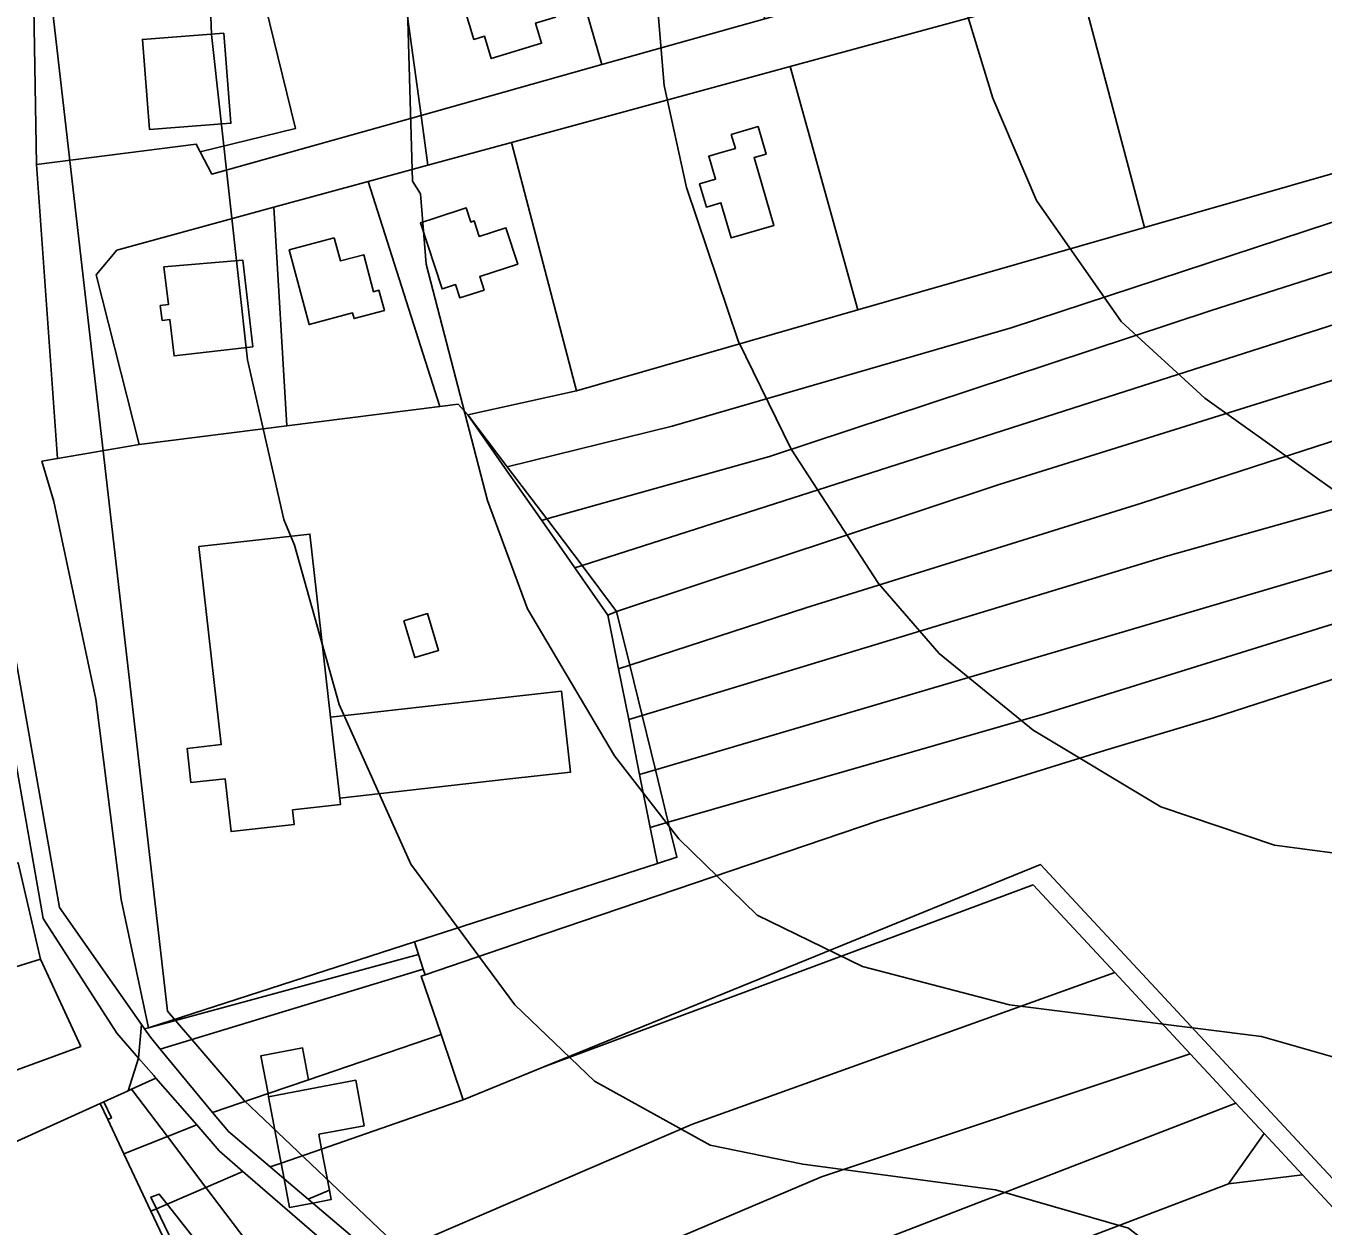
# Model space of a CAD drawing. Extents: x -510989 to -501240, y -1184665 to -1176089.
# Drawn here: x -509427.4 to -509224.2, y -1179746.7 to -1179558.7 of the extents above; entities that cross this region are included whole.
import ezdxf

# ---------------------------------------------------------------- set-up
doc = ezdxf.new("R2010")
doc.units = 0
for name, color, linetype in [('ostatni_plocha_x_jina_plocha', 7, 'Continuous'), ('ostatni_plocha_x_manipulacni_plocha', 7, 'Continuous'), ('ostatni_plocha_x_neplodna_puda', 7, 'Continuous'), ('ostatni_plocha_x_ostatni_komunikace', 7, 'Continuous'), ('ostatni_plocha_x_sportoviste_a_rekr_plocha', 7, 'Continuous'), ('trvaly_travni_porost', 7, 'Continuous'), ('vrstevnice_01', 7, 'Continuous'), ('vrstevnice_02', 7, 'Continuous'), ('zahrada', 7, 'Continuous'), ('zastavena_plocha_a_nadvori', 7, 'Continuous'), ('zastavena_plocha_a_nadvori_x_spolecny_dvur', 7, 'Continuous')]:
    doc.layers.add(name, color=color, linetype=linetype)

msp = doc.modelspace()

# ---------------------------------------------------------------- linework, layer by layer
at = {"layer": 'ostatni_plocha_x_jina_plocha'}
msp.add_lwpolyline([(-509184.82, -1179524.17), (-509178.64, -1179526.02), (-509170.97, -1179527.04), (-509180.42, -1179530.24), (-509186.69, -1179531.48), (-509194.89, -1179533.95), (-509195.07, -1179532.76), (-509201, -1179534.31), (-509220.28, -1179539.35), (-509219.66, -1179541.04), (-509262.14, -1179552.62), (-509307.67, -1179565.03), (-509351.31, -1179576.93), (-509364.4, -1179580.5), (-509365.47, -1179572.68), (-509337.14, -1179564.72), (-509311.64, -1179557.56), (-509285.87, -1179550.33), (-509260.34, -1179543.16), (-509235.33, -1179536.13), (-509204.74, -1179527.75), (-509187.29, -1179523.06)], close=True, dxfattribs=at)
at = {"layer": 'ostatni_plocha_x_manipulacni_plocha'}
for points in [[(-509381.98, -1179544.71), (-509369.73, -1179541.62), (-509365.47, -1179572.68), (-509398.27, -1179581.89), (-509400.09, -1179578.39), (-509385.16, -1179574.75), (-509391.88, -1179547.21)], [(-509414.21, -1179552.84), (-509391.88, -1179547.21), (-509385.16, -1179574.75), (-509400.09, -1179578.39), (-509400.7, -1179577.22), (-509425.73, -1179580.37), (-509426.15, -1179555.85)], [(-509396.38, -1179559.79), (-509409.13, -1179560.79), (-509408.01, -1179574.92), (-509395.27, -1179573.92)], [(-509373.77, -1179583.06), (-509362.55, -1179618.29), (-509386.52, -1179621.31), (-509388.56, -1179587.09)], [(-509388.56, -1179587.09), (-509386.52, -1179621.31), (-509409.62, -1179624.23), (-509416.4, -1179597.69), (-509413.13, -1179593.79)], [(-509379.07, -1179591.86), (-509386.14, -1179593.76), (-509382.99, -1179605.45), (-509376.21, -1179603.63), (-509375.97, -1179604.51), (-509371.23, -1179603.23), (-509372.08, -1179600.09), (-509372.91, -1179600.31), (-509374.47, -1179594.51), (-509378.09, -1179595.49)], [(-509405.75, -1179596.43), (-509405.06, -1179602.33), (-509406.33, -1179602.48), (-509406.06, -1179604.8), (-509404.84, -1179604.66), (-509404.18, -1179610.36), (-509391.81, -1179608.92), (-509393.4, -1179595.39)], [(-509269.59, -1179693.23), (-509256.82, -1179706.98), (-509322.96, -1179730.73), (-509372.08, -1179751.87), (-509382.45, -1179743.08), (-509379.57, -1179742.54), (-509379.85, -1179741.04), (-509381.06, -1179734.61), (-509358.88, -1179726.9), (-509346.23, -1179721.75)], [(-509366.53, -1179702.17), (-509365.89, -1179704.12), (-509408.18, -1179715.63)], [(-509365.89, -1179704.12), (-509365.15, -1179706.42), (-509406.33, -1179718.97), (-509407.87, -1179717.11), (-509408.79, -1179715.79), (-509408.18, -1179715.63)], [(-509365.15, -1179706.42), (-509364.86, -1179707.3), (-509365.46, -1179707.51), (-509362.35, -1179716.67), (-509383.09, -1179723.76), (-509384.03, -1179718.76), (-509390.56, -1179719.99), (-509389.45, -1179725.93), (-509398.13, -1179728.9), (-509406.33, -1179718.97)], [(-509256.82, -1179706.98), (-509245.01, -1179719.69), (-509302.75, -1179738.95), (-509359.08, -1179762.88), (-509372.08, -1179751.87), (-509322.96, -1179730.73)], [(-509383.09, -1179723.76), (-509362.35, -1179716.67), (-509358.88, -1179726.9), (-509381.06, -1179734.61), (-509381.49, -1179732.29), (-509374.38, -1179730.96), (-509375.72, -1179723.85), (-509382.83, -1179725.19), (-509389.36, -1179726.41), (-509389.45, -1179725.93)], [(-509409.73, -1179720.36), (-509407.36, -1179723.08), (-509407.01, -1179723.49), (-509410.84, -1179725.23), (-509411.36, -1179725.47)], [(-509245.01, -1179719.69), (-509240.83, -1179724.2), (-509237.84, -1179727.41), (-509243.37, -1179729.55), (-509317.7, -1179758.27), (-509346.32, -1179768.93), (-509359.08, -1179762.88), (-509302.75, -1179738.95)], [(-509410.84, -1179725.23), (-509407.01, -1179723.49), (-509400.63, -1179730.84), (-509405.22, -1179732.65)], [(-509389.45, -1179725.93), (-509389.36, -1179726.41), (-509387.55, -1179736.05), (-509387.4, -1179736.82), (-509389.13, -1179737.42), (-509395.66, -1179731.89), (-509398.13, -1179728.9)], [(-509415.75, -1179727.46), (-509415.17, -1179727.2), (-509413.99, -1179729.72), (-509414.56, -1179729.99)], [(-509243.37, -1179729.55), (-509237.84, -1179727.41), (-509233.41, -1179732.19), (-509239.01, -1179740.05), (-509273.17, -1179753.08), (-509331.87, -1179775.78), (-509346.32, -1179768.93), (-509317.7, -1179758.27)], [(-509405.22, -1179732.65), (-509400.63, -1179730.84), (-509397.09, -1179734.92), (-509393.4, -1179738.11), (-509399.18, -1179740.62)], [(-509233.41, -1179732.19), (-509227.39, -1179738.67), (-509239.01, -1179740.05)], [(-509399.18, -1179740.62), (-509393.4, -1179738.11), (-509379.07, -1179750.52), (-509388.47, -1179754.75)], [(-509389.13, -1179737.42), (-509387.4, -1179736.82), (-509386.94, -1179739.28)], [(-509239.01, -1179740.05), (-509227.39, -1179738.67), (-509217.72, -1179749.08), (-509236.76, -1179754.49), (-509264.85, -1179762.46), (-509266.27, -1179759.93), (-509276.74, -1179765.84), (-509321.59, -1179783.39), (-509331.87, -1179775.78), (-509273.17, -1179753.08)], [(-509406.49, -1179741.67), (-509405.25, -1179743.25), (-509406.92, -1179743.97), (-509407.81, -1179742.13)], [(-509383.16, -1179742.48), (-509379.85, -1179741.04), (-509379.57, -1179742.54), (-509382.45, -1179743.08)], [(-509407.79, -1179744.35), (-509406.92, -1179743.97), (-509399.39, -1179759.66), (-509400.37, -1179760.1)]]:
    msp.add_lwpolyline(points, close=True, dxfattribs=at)
msp.add_lwpolyline([(-509379.07, -1179750.52), (-509393.4, -1179738.11), (-509397.09, -1179734.92), (-509400.63, -1179730.84), (-509407.01, -1179723.49), (-509407.36, -1179723.08), (-509409.73, -1179720.36), (-509409.25, -1179715.13), (-509408.79, -1179715.79), (-509407.87, -1179717.11), (-509406.33, -1179718.97), (-509398.13, -1179728.9), (-509395.66, -1179731.89), (-509389.13, -1179737.42), (-509386.94, -1179739.28), (-509386.1, -1179743.77), (-509382.45, -1179743.08), (-509372.08, -1179751.87)], dxfattribs=at)
at = {"layer": 'ostatni_plocha_x_neplodna_puda'}
for points in [[(-509431.6, -1179557.23), (-509426.15, -1179555.85), (-509425.73, -1179580.37), (-509422.43, -1179626.45), (-509424.86, -1179626.87), (-509423.03, -1179633.15), (-509416.44, -1179664.15), (-509412.44, -1179695.54), (-509408.18, -1179715.63), (-509408.79, -1179715.79), (-509409.25, -1179715.13), (-509422.11, -1179696.76), (-509433.73, -1179631.19), (-509437.92, -1179563.59), (-509430.36, -1179549.48)], [(-509362.55, -1179618.29), (-509359.69, -1179617.93), (-509358.16, -1179619.59), (-509352.4, -1179627.84), (-509346.59, -1179636.13), (-509341.39, -1179643.57), (-509336.21, -1179650.97), (-509334.54, -1179659.37), (-509332.95, -1179667.34), (-509331.24, -1179675.94), (-509329.59, -1179684.24), (-509328.46, -1179689.9), (-509349.48, -1179696.68), (-509366.53, -1179702.17), (-509408.18, -1179715.63), (-509412.44, -1179695.54), (-509416.44, -1179664.15), (-509423.03, -1179633.15), (-509424.86, -1179626.87), (-509422.43, -1179626.45), (-509409.62, -1179624.23), (-509386.52, -1179621.31)], [(-509400.29, -1179640.23), (-509396.77, -1179671.26), (-509402.13, -1179671.87), (-509401.52, -1179677.22), (-509396.17, -1179676.61), (-509395.49, -1179682.6), (-509395.23, -1179684.88), (-509385.35, -1179683.76), (-509385.61, -1179681.48), (-509378.1, -1179680.63), (-509378.22, -1179679.64), (-509352.07, -1179676.68), (-509342.07, -1179675.55), (-509343.5, -1179662.88), (-509353.71, -1179664.04), (-509379.65, -1179666.97), (-509382.89, -1179638.27)], [(-509368.18, -1179651.85), (-509366.44, -1179657.63), (-509362.73, -1179656.51), (-509364.47, -1179650.73)]]:
    msp.add_lwpolyline(points, close=True, dxfattribs=at)
at = {"layer": 'ostatni_plocha_x_ostatni_komunikace'}
for points in [[(-509437.92, -1179563.59), (-509433.73, -1179631.19), (-509422.11, -1179696.76), (-509409.25, -1179715.13), (-509409.73, -1179720.36), (-509413.12, -1179716.44), (-509424.7, -1179698.52), (-509435.87, -1179635.07), (-509440.34, -1179568.1)], [(-509400.09, -1179578.39), (-509398.27, -1179581.89), (-509365.47, -1179572.68), (-509364.4, -1179580.5), (-509373.77, -1179583.06), (-509388.56, -1179587.09), (-509413.13, -1179593.79), (-509416.4, -1179597.69), (-509409.62, -1179624.23), (-509422.43, -1179626.45), (-509425.73, -1179580.37), (-509400.7, -1179577.22)], [(-509411.36, -1179725.47), (-509410.84, -1179725.23), (-509405.22, -1179732.65), (-509412.04, -1179735.34), (-509414.56, -1179729.99), (-509413.99, -1179729.72), (-509415.17, -1179727.2)], [(-509412.04, -1179735.34), (-509405.22, -1179732.65), (-509399.18, -1179740.62), (-509405.25, -1179743.25), (-509406.49, -1179741.67), (-509407.81, -1179742.13), (-509406.92, -1179743.97), (-509407.79, -1179744.35)], [(-509405.25, -1179743.25), (-509399.18, -1179740.62), (-509388.47, -1179754.75), (-509394.18, -1179757.32)]]:
    msp.add_lwpolyline(points, close=True, dxfattribs=at)
for points in [[(-509435.87, -1179635.07), (-509424.7, -1179698.52), (-509413.12, -1179716.44), (-509409.73, -1179720.36), (-509411.36, -1179725.47), (-509415.17, -1179727.2), (-509415.75, -1179727.46), (-509434.32, -1179735.89)], [(-509437.35, -1179725.32), (-509418.8, -1179718.53), (-509425.07, -1179704.85), (-509428.6, -1179689.77)]]:
    msp.add_lwpolyline(points, dxfattribs=at)
at = {"layer": 'ostatni_plocha_x_sportoviste_a_rekr_plocha'}
msp.add_lwpolyline([(-509414.56, -1179729.99), (-509412.04, -1179735.34), (-509407.79, -1179744.35), (-509400.37, -1179760.1), (-509392.82, -1179776.12), (-509360.28, -1179845.17), (-509392.72, -1179864.7), (-509422.95, -1179882.91), (-509424.41, -1179883.79), (-509434.17, -1179876.61), (-509450.96, -1179859.19), (-509460.71, -1179845.86), (-509459.71, -1179845.32), (-509451.84, -1179841.02), (-509443.46, -1179859.06), (-509437.94, -1179856.49), (-509446.31, -1179838.46), (-509464.68, -1179787.36), (-509473.71, -1179744.29), (-509437.87, -1179732.2), (-509434.32, -1179735.89), (-509415.75, -1179727.46)], close=True, dxfattribs=at)
at = {"layer": 'trvaly_travni_porost'}
for points in [[(-509219.66, -1179541.04), (-509207.86, -1179572.82), (-509206.28, -1179577.08), (-509252.14, -1179590.26), (-509262.14, -1179552.62)], [(-509117.63, -1179549.04), (-509102.43, -1179553.37), (-509180.92, -1179575.68), (-509273.05, -1179605.95), (-509326.14, -1179621.36), (-509351.98, -1179627.74), (-509358.16, -1179619.59), (-509341.13, -1179615.83), (-509297.05, -1179603.16), (-509252.14, -1179590.26), (-509206.28, -1179577.08)], [(-509102.43, -1179553.37), (-509090.98, -1179560.47), (-509172.65, -1179582.8), (-509213.96, -1179594.39), (-509241.73, -1179603.24), (-509310.89, -1179626.13), (-509345.79, -1179635.91), (-509351.98, -1179627.74), (-509326.14, -1179621.36), (-509273.05, -1179605.95), (-509180.92, -1179575.68)], [(-509262.14, -1179552.62), (-509252.14, -1179590.26), (-509297.05, -1179603.16), (-509307.67, -1179565.03)], [(-509090.98, -1179560.47), (-509081.89, -1179566.12), (-509187.2, -1179594.15), (-509246.95, -1179613.3), (-509340.27, -1179643.21), (-509345.79, -1179635.91), (-509310.89, -1179626.13), (-509241.73, -1179603.24), (-509213.96, -1179594.39), (-509172.65, -1179582.8)], [(-509307.67, -1179565.03), (-509297.05, -1179603.16), (-509341.13, -1179615.83), (-509351.31, -1179576.93)], [(-509081.89, -1179566.12), (-509070.16, -1179571.68), (-509106.39, -1179582.41), (-509153.61, -1179595.05), (-509191.96, -1179604.58), (-509211.28, -1179610.62), (-509274.92, -1179630.5), (-509334.85, -1179650.38), (-509340.27, -1179643.21), (-509246.95, -1179613.3), (-509187.2, -1179594.15)], [(-509070.16, -1179571.68), (-509062.5, -1179576.22), (-509104.83, -1179591.46), (-509108, -1179592.2), (-509129.1, -1179596.84), (-509150.9, -1179603.17), (-509184.73, -1179612.97), (-509215.61, -1179621.43), (-509252.62, -1179633.43), (-509305.22, -1179649.81), (-509332.79, -1179658.8), (-509334.85, -1179650.38), (-509274.92, -1179630.5), (-509211.28, -1179610.62), (-509191.96, -1179604.58), (-509153.61, -1179595.05), (-509106.39, -1179582.41)], [(-509316.88, -1179575.68), (-509316.24, -1179577.86), (-509318.12, -1179578.41), (-509320.41, -1179579.08), (-509319.35, -1179582.69), (-509321.85, -1179583.42), (-509320.79, -1179587.05), (-509318.51, -1179586.38), (-509316.9, -1179591.89), (-509310.21, -1179589.93), (-509313.31, -1179579.31), (-509311.44, -1179578.76), (-509312.7, -1179574.45)], [(-509351.31, -1179576.93), (-509341.13, -1179615.83), (-509358.16, -1179619.59), (-509359.69, -1179617.93), (-509362.55, -1179618.29), (-509373.77, -1179583.06), (-509364.4, -1179580.5)], [(-509363.35, -1179588.8), (-509365.58, -1179589.53), (-509362.18, -1179599.88), (-509361.97, -1179599.81), (-509360.08, -1179599.19), (-509359.39, -1179601.29), (-509355.61, -1179600.05), (-509356.3, -1179597.95), (-509350.33, -1179595.99), (-509352.2, -1179590.29), (-509356.36, -1179591.66), (-509357.16, -1179589.23), (-509357.67, -1179589.4), (-509358.4, -1179587.18)], [(-509108, -1179592.2), (-509120.44, -1179606.73), (-509133.07, -1179609.23), (-509171.87, -1179620.14), (-509248.53, -1179641.7), (-509330.85, -1179666.7), (-509332.79, -1179658.8), (-509305.22, -1179649.81), (-509252.62, -1179633.43), (-509215.61, -1179621.43), (-509184.73, -1179612.97), (-509150.9, -1179603.17), (-509129.1, -1179596.84)], [(-509037.82, -1179596.88), (-509025.92, -1179603.99), (-509130.39, -1179628.84), (-509140.2, -1179629.47), (-509185.24, -1179640.77), (-509216.34, -1179650.43), (-509267.81, -1179666.42), (-509326.75, -1179683.42), (-509328.76, -1179675.21), (-509213.54, -1179641.19), (-509131.94, -1179619.7), (-509124.77, -1179618.87)], [(-509025.92, -1179603.99), (-509011.35, -1179608.98), (-509142.29, -1179640.11), (-509148.13, -1179639.06), (-509203, -1179654.69), (-509241.33, -1179667.08), (-509258.44, -1179672.17), (-509293.72, -1179683.14), (-509348.81, -1179701.85), (-509364.86, -1179707.3), (-509365.15, -1179706.42), (-509365.89, -1179704.12), (-509366.53, -1179702.17), (-509349.48, -1179696.68), (-509328.46, -1179689.9), (-509325.4, -1179688.91), (-509326.75, -1179683.42), (-509267.81, -1179666.42), (-509216.34, -1179650.43), (-509185.24, -1179640.77), (-509140.2, -1179629.47), (-509130.39, -1179628.84)], [(-509358.16, -1179619.59), (-509351.98, -1179627.74), (-509345.79, -1179635.91), (-509346.59, -1179636.13), (-509352.4, -1179627.84)], [(-509346.59, -1179636.13), (-509345.79, -1179635.91), (-509340.27, -1179643.21), (-509341.39, -1179643.57)], [(-509340.27, -1179643.21), (-509334.85, -1179650.38), (-509336.21, -1179650.97), (-509341.39, -1179643.57)], [(-509336.21, -1179650.97), (-509334.85, -1179650.38), (-509332.79, -1179658.8), (-509334.54, -1179659.37)], [(-509332.79, -1179658.8), (-509330.85, -1179666.7), (-509332.95, -1179667.34), (-509334.54, -1179659.37)], [(-509332.95, -1179667.34), (-509330.85, -1179666.7), (-509328.76, -1179675.21), (-509331.24, -1179675.94)], [(-509328.76, -1179675.21), (-509326.75, -1179683.42), (-509329.59, -1179684.24), (-509331.24, -1179675.94)], [(-509329.59, -1179684.24), (-509326.75, -1179683.42), (-509325.4, -1179688.91), (-509328.46, -1179689.9)], [(-509269.59, -1179693.23), (-509346.23, -1179721.75), (-509268.45, -1179690.04), (-509155.46, -1179811.55), (-509157.14, -1179814.3), (-509159.4, -1179811.87), (-509167.51, -1179803.13), (-509175, -1179795.08), (-509179.16, -1179790.6), (-509184.23, -1179785.13), (-509188.96, -1179780.04), (-509199.1, -1179769.12), (-509205.8, -1179761.91), (-509212.33, -1179754.88), (-509217.72, -1179749.08), (-509227.39, -1179738.67), (-509233.41, -1179732.19), (-509237.84, -1179727.41), (-509240.83, -1179724.2), (-509245.01, -1179719.69), (-509256.82, -1179706.98)]]:
    msp.add_lwpolyline(points, close=True, dxfattribs=at)
for points in [[(-509155.46, -1179811.55), (-509268.45, -1179690.04), (-509346.23, -1179721.75), (-509358.88, -1179726.9), (-509362.35, -1179716.67), (-509365.46, -1179707.51), (-509364.86, -1179707.3), (-509348.81, -1179701.85), (-509293.72, -1179683.14), (-509258.44, -1179672.17), (-509241.33, -1179667.08), (-509203, -1179654.69), (-509148.13, -1179639.06), (-509142.29, -1179640.11), (-509011.35, -1179608.98)], [(-509213.54, -1179641.19), (-509328.76, -1179675.21), (-509330.85, -1179666.7), (-509248.53, -1179641.7), (-509171.87, -1179620.14)]]:
    msp.add_lwpolyline(points, dxfattribs=at)
at = {"layer": 'vrstevnice_01'}
for points in [[(-509216.81, -1179689), (-509231.81, -1179687), (-509249.59, -1179681), (-509269.59, -1179669), (-509284.31, -1179657), (-509293.81, -1179646), (-509307.5, -1179625), (-509315.81, -1179608), (-509323.91, -1179584), (-509327.41, -1179568), (-509329.5, -1179543), (-509327.31, -1179526), (-509323.5, -1179513), (-509318.41, -1179502), (-509312.41, -1179491), (-509307, -1179486), (-509271.81, -1179461), (-509274.69, -1179454), (-509228.41, -1179424), (-509221.5, -1179416)], [(-509378.31, -1179665), (-509385.31, -1179640), (-509387, -1179636), (-509392.69, -1179611), (-509398.31, -1179560), (-509399.09, -1179539)], [(-509072.09, -1180061), (-509089.69, -1180042), (-509102.5, -1180024), (-509126.59, -1179984), (-509158, -1179936), (-509174.31, -1179905), (-509181.59, -1179885), (-509184.31, -1179864), (-509184, -1179849), (-509182.31, -1179842), (-509180.59, -1179821), (-509181.81, -1179807), (-509187, -1179794), (-509194.81, -1179785), (-509205.91, -1179777), (-509230.41, -1179766), (-509254.69, -1179747), (-509275.5, -1179741), (-509305.69, -1179737), (-509320.19, -1179734), (-509338.31, -1179724), (-509350.81, -1179712), (-509367.09, -1179690), (-509378.31, -1179665)]]:
    msp.add_lwpolyline(points, dxfattribs=at)
at = {"layer": 'vrstevnice_02'}
for points in [[(-509397.19, -1179409), (-509401, -1179419), (-509403.5, -1179421), (-509409.69, -1179423), (-509416, -1179422), (-509423.59, -1179418), (-509427.69, -1179419), (-509433.59, -1179423), (-509435.59, -1179426), (-509423.69, -1179454), (-509420.41, -1179467), (-509420, -1179484), (-509421.69, -1179496), (-509433.69, -1179532), (-509433.41, -1179535), (-509424.81, -1179542), (-509405.19, -1179713), (-509393.19, -1179727), (-509369, -1179750)], [(-509239.41, -1179414), (-509271.81, -1179435), (-509290.41, -1179450), (-509314.5, -1179464), (-509314.91, -1179469), (-509344.81, -1179489), (-509357.31, -1179505), (-509361.09, -1179514), (-509365.59, -1179532), (-509367.59, -1179556), (-509366.81, -1179583), (-509365.59, -1179585), (-509364.69, -1179596), (-509355.09, -1179633), (-509348.81, -1179650), (-509335.19, -1179673), (-509325.09, -1179686), (-509312.81, -1179698), (-509296.31, -1179706), (-509273.31, -1179712), (-509233.81, -1179717), (-509216.31, -1179722)], [(-509221.59, -1179632), (-509242.69, -1179617), (-509255.81, -1179605), (-509269.09, -1179586), (-509275.91, -1179570), (-509280.19, -1179556), (-509281.41, -1179539), (-509279.91, -1179521), (-509272.59, -1179502), (-509254.09, -1179475), (-509236.91, -1179460), (-509220.69, -1179448)]]:
    msp.add_lwpolyline(points, dxfattribs=at)
at = {"layer": 'zahrada'}
for points in [[(-509345.71, -1179535.05), (-509320.06, -1179527.99), (-509311.64, -1179557.56), (-509337.14, -1179564.72)], [(-509368.32, -1179541.27), (-509345.71, -1179535.05), (-509337.14, -1179564.72), (-509365.47, -1179572.68), (-509369.73, -1179541.62)], [(-509359.09, -1179554.55), (-509357.21, -1179560.78), (-509355.54, -1179560.28), (-509354.49, -1179563.78), (-509346.6, -1179561.39), (-509347.55, -1179558.24), (-509344.4, -1179557.29), (-509346.39, -1179550.71)]]:
    msp.add_lwpolyline(points, close=True, dxfattribs=at)
at = {"layer": 'zastavena_plocha_a_nadvori'}
for points in [[(-509359.09, -1179554.55), (-509346.39, -1179550.71), (-509344.4, -1179557.29), (-509347.55, -1179558.24), (-509346.6, -1179561.39), (-509354.49, -1179563.78), (-509355.54, -1179560.28), (-509357.21, -1179560.78)], [(-509396.38, -1179559.79), (-509395.27, -1179573.92), (-509408.01, -1179574.92), (-509409.13, -1179560.79)], [(-509316.88, -1179575.68), (-509312.7, -1179574.45), (-509311.44, -1179578.76), (-509313.31, -1179579.31), (-509310.21, -1179589.93), (-509316.9, -1179591.89), (-509318.51, -1179586.38), (-509320.79, -1179587.05), (-509321.85, -1179583.42), (-509319.35, -1179582.69), (-509320.41, -1179579.08), (-509318.12, -1179578.41), (-509316.24, -1179577.86)], [(-509363.35, -1179588.8), (-509358.4, -1179587.18), (-509357.67, -1179589.4), (-509357.16, -1179589.23), (-509356.36, -1179591.66), (-509352.2, -1179590.29), (-509350.33, -1179595.99), (-509356.3, -1179597.95), (-509355.61, -1179600.05), (-509359.39, -1179601.29), (-509360.08, -1179599.19), (-509361.97, -1179599.81), (-509362.18, -1179599.88), (-509365.58, -1179589.53)], [(-509379.07, -1179591.86), (-509378.09, -1179595.49), (-509374.47, -1179594.51), (-509372.91, -1179600.31), (-509372.08, -1179600.09), (-509371.23, -1179603.23), (-509375.97, -1179604.51), (-509376.21, -1179603.63), (-509382.99, -1179605.45), (-509386.14, -1179593.76)], [(-509405.75, -1179596.43), (-509393.4, -1179595.39), (-509391.81, -1179608.92), (-509404.18, -1179610.36), (-509404.84, -1179604.66), (-509406.06, -1179604.8), (-509406.33, -1179602.48), (-509405.06, -1179602.33)], [(-509400.29, -1179640.23), (-509382.89, -1179638.27), (-509379.65, -1179666.97), (-509378.22, -1179679.64), (-509378.1, -1179680.63), (-509385.61, -1179681.48), (-509385.35, -1179683.76), (-509395.23, -1179684.88), (-509395.49, -1179682.6), (-509396.17, -1179676.61), (-509401.52, -1179677.22), (-509402.13, -1179671.87), (-509396.77, -1179671.26)], [(-509368.18, -1179651.85), (-509364.47, -1179650.73), (-509362.73, -1179656.51), (-509366.44, -1179657.63)], [(-509343.5, -1179662.88), (-509342.07, -1179675.55), (-509352.07, -1179676.68), (-509378.22, -1179679.64), (-509379.65, -1179666.97), (-509353.71, -1179664.04)], [(-509429.84, -1179690.03), (-509428.6, -1179689.77), (-509425.07, -1179704.85), (-509446.2, -1179711.4), (-509447.39, -1179711.77), (-509451.43, -1179694.55), (-509434.57, -1179691.02)], [(-509446.2, -1179711.4), (-509425.07, -1179704.85), (-509418.8, -1179718.53), (-509437.35, -1179725.32), (-509441.54, -1179726.86), (-509443.03, -1179721.92)], [(-509384.03, -1179718.76), (-509383.09, -1179723.76), (-509389.45, -1179725.93), (-509390.56, -1179719.99)], [(-509375.72, -1179723.85), (-509374.38, -1179730.96), (-509381.49, -1179732.29), (-509381.06, -1179734.61), (-509387.4, -1179736.82), (-509387.55, -1179736.05), (-509389.36, -1179726.41), (-509382.83, -1179725.19)], [(-509381.06, -1179734.61), (-509379.85, -1179741.04), (-509383.16, -1179742.48), (-509386.94, -1179739.28), (-509387.4, -1179736.82)], [(-509386.94, -1179739.28), (-509383.16, -1179742.48), (-509382.45, -1179743.08), (-509386.1, -1179743.77)]]:
    msp.add_lwpolyline(points, close=True, dxfattribs=at)
at = {"layer": 'zastavena_plocha_a_nadvori_x_spolecny_dvur'}
msp.add_lwpolyline([(-509406.92, -1179743.97), (-509405.25, -1179743.25), (-509394.18, -1179757.32), (-509399.39, -1179759.66)], close=True, dxfattribs=at)

doc.saveas('drawing.dxf')
